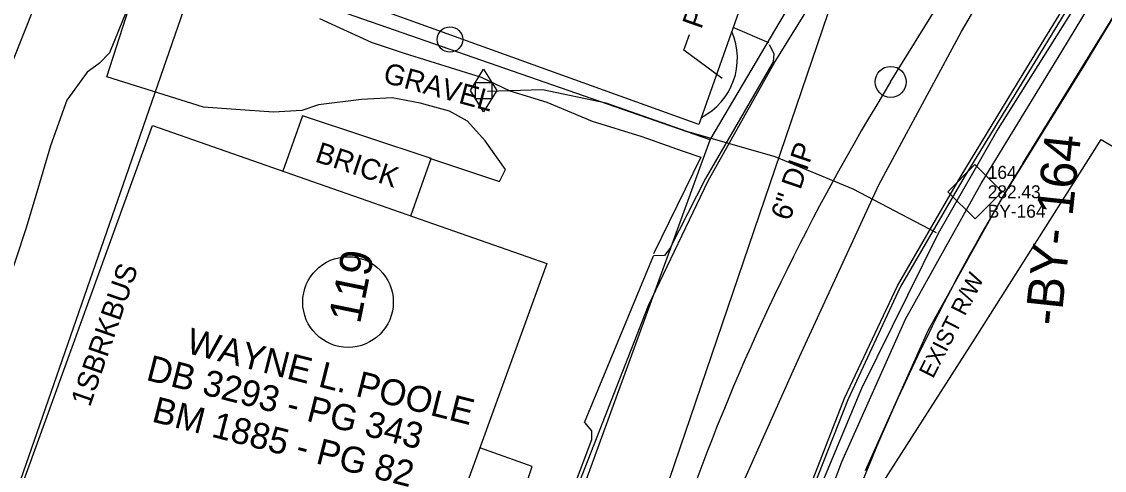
# Model space of a CAD drawing. Extents: x 2100323 to 2109811, y 740376 to 749755.
# Drawn here: x 2105353.2 to 2105562.4, y 743031.4 to 743118 of the extents above; entities that cross this region are included whole.
import ezdxf

# ---------------------------------------------------------------- set-up
doc = ezdxf.new("R2010")
doc.units = 0
for name, color, linetype in [('CTL Supplemental Horizontal and Vertical CELL', 7, 'Continuous'), ('CTL Supplemental Horizontal and Vertical Cogo Comment', 7, 'Continuous'), ('CTL Supplemental Horizontal and Vertical Cogo Elevation', 7, 'Continuous'), ('CTL Supplemental Horizontal and Vertical Cogo Number', 7, 'Continuous'), ('Exist Building', 7, 'Continuous'), ('Exist Building Leader', 7, 'Continuous'), ('Exist Building Text', 7, 'Continuous'), ('Exist Horizontal Alignment Point', 7, 'Continuous'), ('Exist Horizontal Baseline Alignment Station Label', 7, 'Continuous'), ('Exist Other Culture Area Outline', 7, 'Continuous'), ('Exist Property Deed Book Text', 7, 'Continuous'), ('Exist Property Line', 7, 'Continuous'), ('Exist Property Owner Number CELL', 7, 'Continuous'), ('Exist Property Owner Text', 7, 'Continuous'), ('Exist Right of Way Line', 7, 'Continuous'), ('Exist Right of Way Line Text', 7, 'Continuous'), ('Exist Roads Change in Surface', 7, 'Continuous'), ('Exist Roads Curbs', 7, 'Continuous'), ('Exist Roads EOP', 7, 'Continuous'), ('Exist Roads EOP Other', 7, 'Continuous'), ('Exist Roads Soil', 7, 'Continuous'), ('Exist Roads Soil Text', 7, 'Continuous'), ('Exist Survey Centerline', 7, 'Continuous'), ('Exist Utilities Gas Meter CELL', 7, 'Continuous'), ('Exist Utilities Gas UG Line SUE LOS B', 7, 'Continuous'), ('Exist Utilities Other Pole CELL', 7, 'Continuous'), ('Exist Utilities Sanitary Sewer UG Line', 7, 'Continuous'), ('Exist Utilities Sanitary Sewer UG Line Text', 7, 'Continuous'), ('Exist Utilities Water UG Line SUE LOS B', 7, 'Continuous'), ('Exist Vegetation Woods Line', 7, 'Continuous')]:
    doc.layers.add(name, color=color, linetype=linetype)

msp = doc.modelspace()

# ---------------------------------------------------------------- linework, layer by layer
at = {"layer": 'CTL Supplemental Horizontal and Vertical CELL'}
msp.add_line((2105537.37, 743085.19), (2105537.37, 743085.19), dxfattribs=at)
msp.add_lwpolyline([(2105532.16, 743085.2), (2105537.4, 743090.45), (2105542.65, 743085.2), (2105537.41, 743079.95)], close=True, dxfattribs=at)
at = {"layer": 'Exist Building'}
for points in [[(2105364.93, 743141.09), (2105400.95, 743247.5), (2105408.02, 743246.02), (2105405.53, 743237.71), (2105424.46, 743233.58), (2105424.11, 743225.97), (2105522.09, 743205.66), (2105484.05, 743098.2)], [(2105378.49, 743097.98), (2105454.66, 743071.37), (2105415.47, 742963.53), (2105339.07, 742989.61), (2105343.88, 743002.7), (2105331.37, 743007.3), (2105339.56, 743031.01), (2105352.5, 743026.43)]]:
    msp.add_lwpolyline(points, close=True, dxfattribs=at)
msp.add_lwpolyline([(2105428.39, 743080.54), (2105432.31, 743091.61), (2105407.45, 743099.88)], dxfattribs=at)
msp.add_arc((2105478.69, 743110.93), 12.8, 297.137, 23.8775, dxfattribs=at)
at = {"layer": 'Exist Building Leader'}
msp.add_lwpolyline([(2105488.54, 743107.07), (2105481.17, 743112.55), (2105482.27, 743115.58)], dxfattribs=at)
at = {"layer": 'Exist Horizontal Alignment Point'}
msp.add_circle((2105521.11, 743106.39), 3, dxfattribs=at)
at = {"layer": 'Exist Other Culture Area Outline'}
msp.add_line((2105407.45, 743099.88), (2105403.64, 743089.19), dxfattribs=at)
at = {"layer": 'Exist Property Line'}
msp.add_line((2105486.24, 743095.23), (2105387.67, 743129.46), dxfattribs=at)
at = {"layer": 'Exist Property Owner Number CELL'}
msp.add_circle((2105416.26, 743063.9), 8.75, dxfattribs=at)
at = {"layer": 'Exist Right of Way Line'}
for p, q in [((2105486.24, 743095.23), (2105544.77, 743194.32)), ((2105546.64, 743090.64), (2105611.01, 743194.93)), ((2105353.43, 742731.2), (2105486.24, 743095.23))]:
    msp.add_line(p, q, dxfattribs=at)
msp.add_lwpolyline([(2105183.86, 742541.26), (2105198.18, 742583.02), (2105214.72, 742631.61), (2105233.71, 742685.56), (2105251.16, 742736.07), (2105274.62, 742804), (2105297.59, 742869.93), (2105324.41, 742947.52), (2105374.46, 743091.35), (2105395.14, 743151.01), (2105403.33, 743174.73)], dxfattribs=at)
msp.add_arc((2105890.68, 742878.29), 404.3, 148.3169, 159.9562, dxfattribs=at)
at = {"layer": 'Exist Roads Change in Surface'}
msp.add_line((2105461.93, 743040.66), (2105475.29, 743072.81), dxfattribs=at)
at = {"layer": 'Exist Roads Curbs'}
for points in [[(2105639.14, 743252.1), (2105621.15, 743226.32), (2105590.78, 743179.02), (2105578.98, 743159.19), (2105564.1, 743135.08), (2105550.18, 743112.3), (2105535.32, 743088.03), (2105522.97, 743066.77), (2105512.81, 743045.05), (2105499.41, 743011.11), (2105491.13, 742988.26)], [(2105497.66, 743113.64), (2105498.55, 743111.88), (2105498.38, 743110.27), (2105485.34, 743087.73), (2105478.41, 743074.25), (2105477.42, 743072.91), (2105475.29, 743072.81)], [(2105461.93, 743040.66), (2105463.32, 743039.04), (2105463.32, 743037.33), (2105459.94, 743028.42), (2105452.1, 743006.73), (2105450.75, 743005.8), (2105449.25, 743005.72)]]:
    msp.add_lwpolyline(points, dxfattribs=at)
at = {"layer": 'Exist Roads EOP'}
for points in [[(2105497.38, 743007.27), (2105512.22, 743045.33), (2105522.46, 743067.04), (2105534.76, 743088.24), (2105546.74, 743107.94), (2105563.57, 743135.49), (2105578.58, 743159.63), (2105590.5, 743179.39), (2105595.7, 743187.88), (2105625.9, 743234.22), (2105637.86, 743251.29), (2105661.05, 743279.27), (2105667.24, 743285.75), (2105678.58, 743289.74), (2105689.8, 743286.23)], [(2105460.46, 743027.83), (2105474.31, 743063.22), (2105485.83, 743087.29), (2105498.6, 743109.99), (2105513.67, 743134.33), (2105528.1, 743157.85), (2105543.28, 743182.2), (2105549.52, 743196.23), (2105547.46, 743211.71), (2105538.43, 743221.51), (2105527.59, 743225.62)]]:
    msp.add_lwpolyline(points, dxfattribs=at)
at = {"layer": 'Exist Roads EOP Other'}
msp.add_line((2105497.56, 743113.93), (2105490.67, 743116.9), dxfattribs=at)
for points in [[(2105501.08, 743005.15), (2105511.67, 743033.08), (2105523.99, 743060.6), (2105538.57, 743086.76), (2105554.21, 743112.29), (2105569.83, 743138.17), (2105585.65, 743163.37), (2105601.37, 743188.98), (2105616.47, 743212.73), (2105634.17, 743239.33), (2105651.46, 743263.05), (2105667.68, 743285.04)], [(2105671.76, 743282.25), (2105655.36, 743260.06), (2105637.93, 743236.27), (2105621.39, 743211.36), (2105605.82, 743185.98), (2105589.75, 743160.77), (2105574.04, 743135.31), (2105558.38, 743109.45), (2105542.64, 743084.1), (2105528.3, 743058.34), (2105516.18, 743031.31)]]:
    msp.add_lwpolyline(points, dxfattribs=at)
at = {"layer": 'Exist Roads Soil'}
for points in [[(2105432.02, 743091.7), (2105445.5, 743087.15), (2105446.69, 743089.49), (2105442.73, 743095.04), (2105439.32, 743098.81), (2105435.86, 743100.74), (2105430.2, 743102.28), (2105424.78, 743103.31), (2105418.89, 743103.01), (2105410.52, 743101.96), (2105407.32, 743100.87), (2105401.88, 743100.55), (2105394.57, 743101.05), (2105388.3, 743101.53), (2105369.65, 743107.37), (2105376.99, 743130.22)], [(2105410.76, 743118.63), (2105420.73, 743114.09), (2105427.11, 743111.93), (2105442, 743107.31), (2105447.51, 743104.68), (2105454.7, 743102.51), (2105463.45, 743098.8), (2105473.06, 743095.84), (2105480.82, 743093.12), (2105484.42, 743091.86), (2105475.31, 743073.23)], [(2105436.96, 742973.58), (2105432.68, 742961.16), (2105423.06, 742963.89), (2105429.87, 742982.41), (2105436.33, 743001.44), (2105440, 743012.05), (2105443.84, 743010.66), (2105449.09, 743023.8), (2105451.86, 743032.13), (2105441.72, 743035.77)]]:
    msp.add_lwpolyline(points, dxfattribs=at)
at = {"layer": 'Exist Survey Centerline'}
msp.add_line((2105521.11, 743106.39), (2105585.48, 743210.69), dxfattribs=at)
msp.add_arc((2105890.68, 742878.29), 434.3, 148.3169, 159.9562, dxfattribs=at)
at = {"layer": 'Exist Utilities Gas Meter CELL'}
msp.add_line((2105442.46, 743104.72), (2105442.46, 743104.72), dxfattribs=at)
for points in [[(2105439.92, 743104.72), (2105442.46, 743108.84), (2105445, 743104.72), (2105442.46, 743100.61), (2105439.92, 743104.72)], [(2105440.89, 743106.26), (2105444.04, 743106.26), (2105444.04, 743103.15), (2105440.89, 743103.15), (2105440.89, 743106.26)]]:
    msp.add_lwpolyline(points, dxfattribs=at)
at = {"layer": 'Exist Utilities Gas UG Line SUE LOS B'}
for points in [[(2105486.37, 742970.89), (2105495.29, 742995.6), (2105504.58, 743021.08), (2105515.51, 743047.26), (2105530.34, 743077.18), (2105541.64, 743096.9), (2105555.43, 743118.78), (2105585.07, 743165.51), (2105600.79, 743191.74), (2105619.78, 743222.05), (2105632.89, 743238.04)], [(2105529.95, 743077.27), (2105513.85, 743085.67), (2105498.81, 743091.96), (2105481.74, 743096.83), (2105466.14, 743102.28), (2105453.86, 743104.85), (2105443.23, 743104.52)]]:
    msp.add_lwpolyline(points, dxfattribs=at)
at = {"layer": 'Exist Utilities Other Pole CELL'}
msp.add_circle((2105435.95, 743114.59), 2.46, dxfattribs=at)
at = {"layer": 'Exist Utilities Sanitary Sewer UG Line'}
msp.add_line((2105450.65, 742948.35), (2105553.39, 743250.03), dxfattribs=at)
at = {"layer": 'Exist Utilities Water UG Line SUE LOS B'}
msp.add_lwpolyline([(2105468.99, 742975.63), (2105477.63, 742992.31), (2105489.99, 743023.15), (2105503.09, 743052.49), (2105518.84, 743086.55), (2105534.78, 743116.15), (2105550.83, 743143.43), (2105557.16, 743154.26), (2105563.58, 743162.79), (2105569.07, 743170.93), (2105586.59, 743199.61), (2105598.6, 743216.49), (2105612.92, 743238.29), (2105620.54, 743249.89)], dxfattribs=at)
at = {"layer": 'Exist Vegetation Woods Line'}
for points in [[(2105505.36, 743006.83), (2105537.52, 743056.97), (2105561.77, 743095.31), (2105567.17, 743092.09), (2105572.06, 743090.19), (2105577.09, 743089.36), (2105582.5, 743090.3), (2105588.91, 743095.56), (2105590.96, 743102.66), (2105588.92, 743107.28), (2105585.71, 743110.82), (2105582.17, 743114.86), (2105581.15, 743116.49), (2105581.93, 743118.36), (2105597.95, 743148.32)], [(2105349.08, 743104.39), (2105358.02, 743126.8), (2105359.57, 743133.77), (2105361.12, 743137), (2105364, 743135.81), (2105368.1, 743133.72), (2105371.42, 743131.26), (2105374.62, 743130.27), (2105375.6, 743128.02), (2105373.23, 743119.59), (2105371.97, 743116.44), (2105370.18, 743112.04), (2105368.17, 743109.96), (2105365.82, 743108.3), (2105361.93, 743102.85), (2105358.74, 743094.08), (2105355.83, 743084.04), (2105354.01, 743078.03), (2105346.24, 743054.83)]]:
    msp.add_lwpolyline(points, dxfattribs=at)

# ---------------------------------------------------------------- texts
at = {"layer": 'CTL Supplemental Horizontal and Vertical Cogo Comment'}
msp.add_text('BY-164', height=2.5, dxfattribs=at).set_placement((2105539.87, 743080.19))
at = {"layer": 'CTL Supplemental Horizontal and Vertical Cogo Elevation'}
msp.add_text('282.43', height=2.5, dxfattribs=at).set_placement((2105539.87, 743083.94))
at = {"layer": 'CTL Supplemental Horizontal and Vertical Cogo Number'}
msp.add_text('164', height=2.5, dxfattribs=at).set_placement((2105539.87, 743087.69))
at = {"layer": 'Exist Building Text'}
for s, rotation, p in [('PLANTERS', 70.5072, (2105484.51, 743116.43)), ('BRICK', 341.6076, (2105409.68, 743091.09)), ('1SBRKBUS', 70.8434, (2105366.38, 743043.51))]:
    msp.add_text(s, height=4, rotation=rotation, dxfattribs=at).set_placement(p)
at = {"layer": 'Exist Horizontal Baseline Alignment Station Label'}
msp.add_text('-BY- 164    ', height=7, rotation=83.8864, dxfattribs=at).set_placement((2105553.96, 743059.17))
at = {"layer": 'Exist Property Deed Book Text'}
for s, p in [('DB 3293 - PG 343', (2105377.05, 743048.9)), ('BM 1885 - PG 82', (2105378.14, 743040.88))]:
    msp.add_text(s, height=5, rotation=345.7264, dxfattribs=at).set_placement(p)
at = {"layer": 'Exist Property Owner Number CELL'}
msp.add_text('119', height=6.25, rotation=78.4954, dxfattribs=at).set_placement((2105418.56, 743059.52))
at = {"layer": 'Exist Property Owner Text'}
msp.add_text('WAYNE L. POOLE', height=5, rotation=345.7264, dxfattribs=at).set_placement((2105384.75, 743054.14))
at = {"layer": 'Exist Right of Way Line Text'}
msp.add_text('EXIST R/W', height=3.2, rotation=62.9382, dxfattribs=at).set_placement((2105529.28, 743049))
at = {"layer": 'Exist Roads Soil Text'}
msp.add_text('GRAVEL', height=4, rotation=344.7341, dxfattribs=at).set_placement((2105422.82, 743106.37))
at = {"layer": 'Exist Utilities Sanitary Sewer UG Line Text'}
msp.add_text('6" DIP', height=4, rotation=71.1944, dxfattribs=at).set_placement((2105501.62, 743079.41))

doc.saveas('drawing.dxf')
